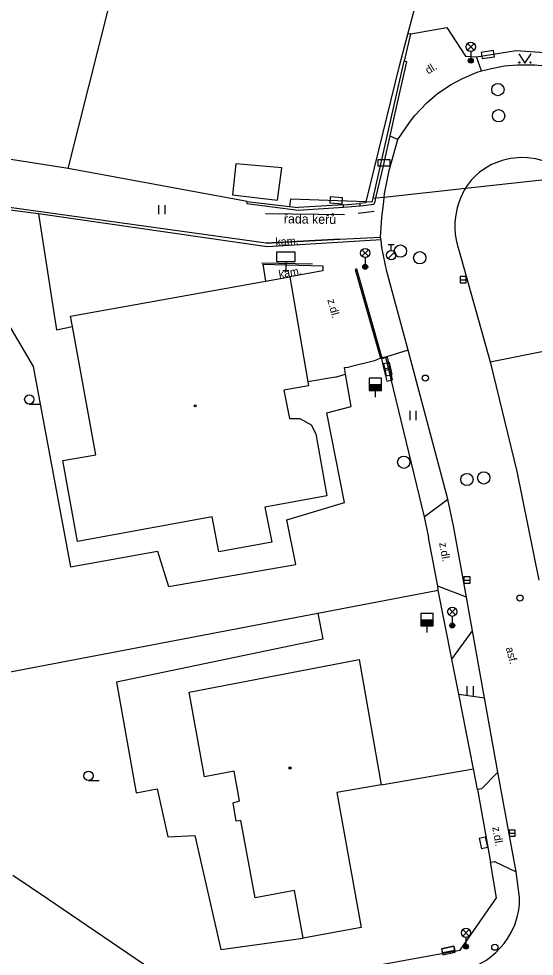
# Model space of a CAD drawing. Extents: x -595546 to -593986, y -1160845 to -1159202.
# Drawn here: x -594750.3 to -594708.5, y -1160045.7 to -1159969.6 of the extents above; entities that cross this region are included whole.
import ezdxf

# ---------------------------------------------------------------- set-up
doc = ezdxf.new("R2010")
doc.units = 0
for name, color, linetype in [('DOP - rozhrani ploch obecne', 7, 'Continuous'), ('kanalizace - povrch.  znaky - skut. velikost', 7, 'Continuous'), ('Level 24', 7, 'Continuous'), ('Level 27', 7, 'Continuous'), ('Level 28', 7, 'Continuous'), ('Level 31', 7, 'Continuous'), ('Level 33', 7, 'Continuous'), ('Level 34', 7, 'Continuous'), ('Level 36', 7, 'Continuous'), ('Level 39', 7, 'Continuous'), ('slaboproud - povrch.  znaky a tel. budka skut. velikost', 7, 'Continuous'), ('TM - budovy zdene_ betonove - VP', 7, 'Continuous'), ('TM - chodniky - VP', 7, 'Continuous'), ('TM - DSPS - pomocna konstrukcni linie', 7, 'Continuous'), ('TM - hranice MC - pomocna linie', 7, 'Continuous'), ('TM - letecke snimky - pomocna linie', 7, 'Continuous'), ('TM - plot drateny_ kovovy - VP', 7, 'Continuous'), ('TM - plot zdeny_ ohradni zed - VP', 7, 'Continuous'), ('TM - plot zivy neuzavreny', 7, 'Continuous'), ('TM - podezdivka plotu - VP', 7, 'Continuous'), ('TM - pomocna konstrukcni linie', 7, 'Continuous'), ('TM - popis povrchu', 7, 'Continuous'), ('TM - popis zelene', 7, 'Continuous'), ('TM - rozhrani ploch obecne - VP', 7, 'Continuous'), ('TM - vjezd na pozemek', 7, 'Continuous'), ('TM - zabradli - VP', 7, 'Continuous'), ('TM - zed operna - VP', 7, 'Continuous')]:
    doc.layers.add(name, color=color, linetype=linetype)

msp = doc.modelspace()

# ---------------------------------------------------------------- linework, layer by layer
at = {"layer": 'DOP - rozhrani ploch obecne'}
for points in [[(-594746.3, -1159981.8), (-594738.69, -1159951.6)], [(-594718.75, -1159970.89), (-594715.93, -1159960.29)], [(-594719.43, -1159973.46), (-594718.75, -1159970.89)], [(-594746.3, -1159981.8), (-594750.94, -1159981.07)], [(-594731.78, -1159984.46), (-594746.3, -1159981.8)], [(-594726.03, -1160017.89), (-594716.29, -1160016.03)], [(-594715.18, -1160021.63), (-594716.29, -1160016.03)], [(-594752.15, -1160022.88), (-594726.03, -1160017.89)], [(-594714.62, -1160024.48), (-594715.18, -1160021.63)], [(-594713.42, -1160030.52), (-594714.62, -1160024.48)], [(-594713.09, -1160032.2), (-594713.42, -1160030.52)], [(-594735.77, -1160049.12), (-594714.49, -1160045.25), (-594711.55, -1160041), (-594712.04, -1160038.11)], [(-594750.77, -1160039.16), (-594747.97, -1160041.07)]]:
    msp.add_lwpolyline(points, dxfattribs=at)
at = {"layer": 'kanalizace - povrch.  znaky - skut. velikost'}
msp.add_lwpolyline([(-594722.9, -1159989.94), (-594720.84, -1159997.16)], dxfattribs=at)
at = {"layer": 'Level 24'}
for points in [[(-594712.712, -1159972.874), (-594711.725, -1159972.714), (-594711.805, -1159972.221), (-594712.792, -1159972.38)], [(-594721.187, -1159981.578), (-594720.187, -1159981.578), (-594720.187, -1159981.078), (-594721.187, -1159981.078)], [(-594725.077, -1159984.588), (-594724.08, -1159984.67), (-594724.039, -1159984.172), (-594725.036, -1159984.09)], [(-594720.164, -1159998.085), (-594720.399, -1159997.113), (-594720.885, -1159997.231), (-594720.65, -1159998.203)], [(-594720.004, -1159998.505), (-594720.239, -1159997.533), (-594720.725, -1159997.651), (-594720.49, -1159998.623)], [(-594719.974, -1159998.945), (-594720.209, -1159997.973), (-594720.695, -1159998.091), (-594720.46, -1159999.063)], [(-594715.893, -1160045.633), (-594714.918, -1160045.415), (-594715.027, -1160044.927), (-594716.002, -1160045.145)]]:
    msp.add_lwpolyline(points, close=True, dxfattribs=at)
at = {"layer": 'Level 27'}
for p, q in [((-594714.51, -1159990.82), (-594714.01, -1159990.82)), ((-594714.19, -1160015.2), (-594713.69, -1160015.2)), ((-594710.53, -1160035.75), (-594710.03, -1160035.75))]:
    msp.add_line(p, q, dxfattribs=at)
for points in [[(-594714.51, -1159991.07), (-594714.01, -1159991.07), (-594714.01, -1159990.57), (-594714.51, -1159990.57)], [(-594714.19, -1160015.45), (-594713.69, -1160015.45), (-594713.69, -1160014.95), (-594714.19, -1160014.95)], [(-594710.53, -1160036), (-594710.03, -1160036), (-594710.03, -1160035.5), (-594710.53, -1160035.5)]]:
    msp.add_lwpolyline(points, close=True, dxfattribs=at)
for centre in [(-594711.44, -1159975.39), (-594711.38, -1159977.51), (-594719.35, -1159988.5), (-594717.78, -1159989.04), (-594719.07, -1160005.64), (-594713.95, -1160007.04), (-594712.59, -1160006.91)]:
    msp.add_circle(centre, 0.5, dxfattribs=at)
at = {"layer": 'Level 28'}
for p, q in [((-594720.348, -1159989.102), (-594719.818, -1159988.572)), ((-594720.34, -1159987.955), (-594719.84, -1159987.955)), ((-594720.09, -1159988.455), (-594720.09, -1159987.955)), ((-594721.88, -1159999.32), (-594720.88, -1159999.32)), ((-594721.88, -1159999.37), (-594720.88, -1159999.37)), ((-594721.88, -1159999.42), (-594720.88, -1159999.42)), ((-594721.88, -1159999.47), (-594720.88, -1159999.47)), ((-594721.88, -1159999.52), (-594720.88, -1159999.52)), ((-594721.88, -1159999.57), (-594720.88, -1159999.57)), ((-594721.88, -1159999.62), (-594720.88, -1159999.62)), ((-594721.88, -1159999.67), (-594720.88, -1159999.67)), ((-594721.88, -1159999.72), (-594720.88, -1159999.72)), ((-594721.88, -1159999.77), (-594720.88, -1159999.77)), ((-594721.38, -1159999.82), (-594721.38, -1160000.35)), ((-594717.7, -1160018.42), (-594716.7, -1160018.42)), ((-594717.7, -1160018.47), (-594716.7, -1160018.47)), ((-594717.7, -1160018.52), (-594716.7, -1160018.52)), ((-594717.7, -1160018.57), (-594716.7, -1160018.57)), ((-594717.7, -1160018.62), (-594716.7, -1160018.62)), ((-594717.7, -1160018.67), (-594716.7, -1160018.67)), ((-594717.7, -1160018.72), (-594716.7, -1160018.72)), ((-594717.7, -1160018.77), (-594716.7, -1160018.77)), ((-594717.7, -1160018.82), (-594716.7, -1160018.82)), ((-594717.7, -1160018.87), (-594716.7, -1160018.87)), ((-594717.2, -1160018.92), (-594717.2, -1160019.45))]:
    msp.add_line(p, q, dxfattribs=at)
for points in [[(-594721.88, -1159999.82), (-594720.88, -1159999.82), (-594720.88, -1159998.82), (-594721.88, -1159998.82)], [(-594717.7, -1160018.92), (-594716.7, -1160018.92), (-594716.7, -1160017.92), (-594717.7, -1160017.92)]]:
    msp.add_lwpolyline(points, close=True, dxfattribs=at)
for centre, radius in [((-594720.09, -1159988.83), 0.375), ((-594717.32, -1159998.81), 0.25), ((-594709.65, -1160016.67), 0.25)]:
    msp.add_circle(centre, radius, dxfattribs=at)
at = {"layer": 'Level 31'}
msp.add_circle((-594711.69, -1160045.01), 0.25, dxfattribs=at)
at = {"layer": 'Level 33'}
for p, q in [((-594713.905, -1159972.18), (-594713.375, -1159971.65)), ((-594713.905, -1159971.65), (-594713.375, -1159972.18)), ((-594713.64, -1159972.29), (-594713.64, -1159973.04)), ((-594722.465, -1159988.92), (-594721.935, -1159988.39)), ((-594722.465, -1159988.39), (-594721.935, -1159988.92)), ((-594722.2, -1159989.03), (-594722.2, -1159989.78)), ((-594715.405, -1160018.04), (-594714.875, -1160017.51)), ((-594715.405, -1160017.51), (-594714.875, -1160018.04)), ((-594715.14, -1160018.15), (-594715.14, -1160018.9)), ((-594714.295, -1160044.11), (-594713.765, -1160043.58)), ((-594714.295, -1160043.58), (-594713.765, -1160044.11)), ((-594714.03, -1160044.22), (-594714.03, -1160044.97))]:
    msp.add_line(p, q, dxfattribs=at)
for centre, radius in [((-594713.64, -1159971.915), 0.375), ((-594713.64, -1159973.04), 0.2), ((-594713.64, -1159973.04), 0.145), ((-594713.64, -1159973.04), 0.0876), ((-594722.2, -1159988.655), 0.375), ((-594722.2, -1159989.78), 0.2), ((-594722.2, -1159989.78), 0.145), ((-594722.2, -1159989.78), 0.0876), ((-594715.14, -1160017.775), 0.375), ((-594715.14, -1160018.9), 0.2), ((-594715.14, -1160018.9), 0.145), ((-594715.14, -1160018.9), 0.0876), ((-594714.03, -1160043.845), 0.375), ((-594714.03, -1160044.97), 0.2), ((-594714.03, -1160044.97), 0.145), ((-594714.03, -1160044.97), 0.0876)]:
    msp.add_circle(centre, radius, dxfattribs=at)
at = {"layer": 'Level 34'}
for p, q in [((-594728.64, -1159989.33), (-594728.64, -1159990.08)), ((-594728.89, -1159990.08), (-594728.39, -1159990.08))]:
    msp.add_line(p, q, dxfattribs=at)
msp.add_lwpolyline([(-594729.39, -1159989.33), (-594727.89, -1159989.33), (-594727.89, -1159988.58), (-594729.39, -1159988.58)], close=True, dxfattribs=at)
at = {"layer": 'Level 36'}
for p, q in [((-594738.924, -1159985.513), (-594738.924, -1159984.763)), ((-594738.424, -1159985.513), (-594738.424, -1159984.763)), ((-594749.44, -1160000.915), (-594748.565, -1160000.915)), ((-594718.564, -1160002.223), (-594718.564, -1160001.473)), ((-594718.064, -1160002.223), (-594718.064, -1160001.473)), ((-594713.924, -1160024.573), (-594713.924, -1160023.823)), ((-594713.424, -1160024.573), (-594713.424, -1160023.823)), ((-594744.64, -1160031.475), (-594743.765, -1160031.475))]:
    msp.add_line(p, q, dxfattribs=at)
msp.add_lwpolyline([(-594709.75, -1159972.49), (-594709.25, -1159973.24), (-594708.75, -1159972.49)], dxfattribs=at)
for centre, radius in [((-594709.7, -1159973.19), 0.05), ((-594708.801, -1159973.19), 0.05), ((-594749.44, -1160000.54), 0.375), ((-594744.64, -1160031.1), 0.375)]:
    msp.add_circle(centre, radius, dxfattribs=at)
at = {"layer": 'Level 39'}
for centre, radius in [((-594735.99, -1160001.06), 0.09), ((-594735.99, -1160001.06), 0.0398), ((-594728.29, -1160030.46), 0.09), ((-594728.29, -1160030.46), 0.0398)]:
    msp.add_circle(centre, radius, dxfattribs=at)
at = {"layer": 'slaboproud - povrch.  znaky a tel. budka skut. velikost'}
for points in [[(-594712.96, -1160036.15), (-594712.46, -1160036.06), (-594712.28, -1160036.92), (-594712.78, -1160037.02)], [(-594712.96, -1160036.15), (-594712.78, -1160037.02)], [(-594716, -1160045.14), (-594715.02, -1160044.93)], [(-594715.02, -1160044.93), (-594714.94, -1160045.29), (-594715.93, -1160045.47)], [(-594715.93, -1160045.47), (-594716, -1160045.14)]]:
    msp.add_lwpolyline(points, dxfattribs=at)
at = {"layer": 'TM - budovy zdene_ betonove - VP'}
for points in [[(-594746.09, -1159993.79), (-594730.28, -1159990.95)], [(-594730.28, -1159990.95), (-594728.31, -1159990.6)], [(-594728.31, -1159990.6), (-594726.86, -1159999.12)], [(-594745.94, -1159994.63), (-594746.09, -1159993.79)], [(-594744.04, -1160005.04), (-594745.94, -1159994.63)], [(-594726.86, -1159999.12), (-594726.81, -1159999.44)], [(-594726.81, -1159999.44), (-594728.79, -1159999.8)], [(-594728.79, -1159999.8), (-594728.34, -1160002.1)], [(-594728.34, -1160002.1), (-594727.5, -1160002.09)], [(-594727.5, -1160002.09), (-594726.58, -1160002.61)], [(-594726.58, -1160002.61), (-594726.21, -1160003.32)], [(-594726.21, -1160003.32), (-594725.31, -1160008.38)], [(-594746.73, -1160005.49), (-594744.04, -1160005.04)], [(-594745.54, -1160012.07), (-594746.73, -1160005.49)], [(-594725.31, -1160008.38), (-594730.33, -1160009.29)], [(-594730.33, -1160009.29), (-594729.76, -1160012.14)], [(-594734.61, -1160010.07), (-594745.54, -1160012.07)], [(-594734.08, -1160012.92), (-594734.61, -1160010.07)], [(-594729.76, -1160012.14), (-594734.08, -1160012.92)], [(-594736.47, -1160024.31), (-594722.7, -1160021.66)], [(-594722.7, -1160021.66), (-594720.9, -1160031.83)], [(-594735.23, -1160031.19), (-594736.47, -1160024.31)], [(-594732.83, -1160030.71), (-594735.23, -1160031.19)], [(-594732.39, -1160033.12), (-594732.83, -1160030.71)], [(-594720.9, -1160031.83), (-594724.49, -1160032.46)], [(-594724.49, -1160032.46), (-594722.52, -1160043.41)], [(-594732.92, -1160033.28), (-594732.39, -1160033.12)], [(-594732.67, -1160034.78), (-594732.92, -1160033.28)], [(-594732.28, -1160034.72), (-594732.67, -1160034.78)], [(-594731.12, -1160041), (-594732.28, -1160034.72)], [(-594727.93, -1160040.4), (-594731.12, -1160041)], [(-594727.22, -1160044.27), (-594727.93, -1160040.4)], [(-594722.52, -1160043.41), (-594727.22, -1160044.27)]]:
    msp.add_lwpolyline(points, dxfattribs=at)
at = {"layer": 'TM - chodniky - VP'}
for points in [[(-594712.77, -1159973.85), (-594713.18, -1159972.72)], [(-594712.77, -1159973.85), (-594712.19, -1159973.73), (-594710.92, -1159973.47), (-594709.85, -1159973.38), (-594708.44, -1159973.38), (-594707.04, -1159973.52), (-594705.69, -1159973.84), (-594704.39, -1159974.28), (-594704.03, -1159974.44)], [(-594719.56, -1159979.43), (-594718.6, -1159978.05), (-594718.19, -1159977.48), (-594717.21, -1159976.46), (-594716.35, -1159975.7), (-594715.22, -1159974.96), (-594714.31, -1159974.48), (-594713.11, -1159973.98), (-594712.77, -1159973.85)], [(-594720.66, -1159984.11), (-594720.63, -1159983.84), (-594720.26, -1159981.96), (-594719.56, -1159979.43)], [(-594720.18, -1159979.15), (-594719.56, -1159979.43)], [(-594707.7, -1159981.19), (-594708.36, -1159981), (-594709.05, -1159980.93), (-594709.59, -1159980.91), (-594710.13, -1159980.94), (-594710.4, -1159980.97), (-594710.77, -1159981.05), (-594711.1, -1159981.14), (-594711.54, -1159981.3), (-594711.96, -1159981.48), (-594712.54, -1159981.82), (-594712.95, -1159982.12), (-594713.29, -1159982.41), (-594713.62, -1159982.74), (-594713.94, -1159983.18), (-594714.07, -1159983.39)], [(-594720.7, -1159984.5), (-594720.66, -1159984.11)], [(-594714.17, -1159983.56), (-594714.23, -1159983.66), (-594714.48, -1159984.19), (-594714.63, -1159984.64), (-594714.75, -1159984.98), (-594714.86, -1159985.56), (-594714.92, -1159986.14), (-594714.94, -1159986.62), (-594714.9, -1159987.14), (-594714.8, -1159987.71), (-594714.72, -1159988.07), (-594714.58, -1159988.51)], [(-594714.07, -1159983.39), (-594714.17, -1159983.56)], [(-594720.96, -1159987.38), (-594720.85, -1159985.78), (-594720.7, -1159984.5)], [(-594720.92, -1159987.57), (-594730.16, -1159988.14)], [(-594720.92, -1159987.57), (-594720.96, -1159987.38)], [(-594718.73, -1159996.55), (-594720.44, -1159990.16), (-594720.84, -1159988.21), (-594720.92, -1159987.57)], [(-594714.58, -1159988.51), (-594712.08, -1159997.49)], [(-594730.51, -1159989.55), (-594725.65, -1159989.7), (-594725.64, -1159990.1), (-594728.31, -1159990.6)], [(-594718.73, -1159996.55), (-594720.56, -1159997.11)], [(-594715.49, -1160008.64), (-594718.73, -1159996.55)], [(-594712.08, -1159997.49), (-594709.9, -1160006.4), (-594708.13, -1160015.22)], [(-594717.43, -1160010.06), (-594715.49, -1160008.64)], [(-594713.99, -1160016.58), (-594715.04, -1160010.79), (-594715.49, -1160008.64)], [(-594713.99, -1160016.58), (-594716.3, -1160015.7)], [(-594713.5, -1160019.33), (-594713.99, -1160016.58)], [(-594712.53, -1160024.76), (-594713.5, -1160019.33)], [(-594711.45, -1160030.79), (-594712.53, -1160024.76)], [(-594709.97, -1160038.88), (-594711.45, -1160030.79)], [(-594746.6, -1160061.06), (-594734.7, -1160050.41), (-594715.08, -1160047.04), (-594712.95, -1160046.38), (-594712.42, -1160046.09), (-594712.09, -1160045.85), (-594711.6, -1160045.45), (-594711.19, -1160045), (-594710.92, -1160044.7), (-594710.63, -1160044.28), (-594710.35, -1160043.75), (-594710.08, -1160043.2), (-594709.88, -1160042.57), (-594709.75, -1160041.98), (-594709.69, -1160041.54), (-594709.68, -1160040.98), (-594709.97, -1160038.88)]]:
    msp.add_lwpolyline(points, dxfattribs=at)
at = {"layer": 'TM - DSPS - pomocna konstrukcni linie'}
msp.add_lwpolyline([(-594728.27, -1159984.28), (-594728.35, -1159984.88)], dxfattribs=at)
at = {"layer": 'TM - hranice MC - pomocna linie'}
for points in [[(-594714.07, -1159983.39), (-594707.88, -1159982.72)], [(-594721.33, -1159984.18), (-594720.66, -1159984.11)], [(-594720.66, -1159984.11), (-594714.07, -1159983.39)], [(-594721.58, -1159984.21), (-594721.33, -1159984.18)]]:
    msp.add_lwpolyline(points, dxfattribs=at)
at = {"layer": 'TM - letecke snimky - pomocna linie'}
for points in [[(-594718.51, -1159970.85), (-594718.75, -1159970.89)], [(-594728.95, -1159981.74), (-594732.68, -1159981.42), (-594732.96, -1159983.92), (-594729.3, -1159984.36)], [(-594729.3, -1159984.36), (-594728.95, -1159981.74)], [(-594748.68, -1159985.47), (-594755.43, -1159984.6)], [(-594730.24, -1159987.86), (-594755.16, -1159984.39)], [(-594756.5, -1159985.35), (-594749.13, -1159997.87), (-594746.09, -1160014.14), (-594739.05, -1160012.86), (-594738.15, -1160015.73), (-594727.83, -1160013.95), (-594728.56, -1160010.31), (-594723.87, -1160008.92), (-594725.32, -1160001.64), (-594723.34, -1160001.11), (-594723.79, -1159998.5)], [(-594748.68, -1159985.47), (-594747.23, -1159994.89), (-594745.94, -1159994.63)], [(-594730.16, -1159988.14), (-594748.68, -1159985.47)], [(-594726.03, -1160017.89), (-594725.63, -1160020), (-594742.37, -1160023.49), (-594740.78, -1160032.49), (-594739.06, -1160032.16), (-594738.2, -1160036.06), (-594736.02, -1160035.93), (-594733.9, -1160045.19), (-594727.22, -1160044.27)], [(-594715.18, -1160021.63), (-594713.5, -1160019.33)], [(-594714.62, -1160024.48), (-594712.53, -1160024.76)], [(-594720.9, -1160031.83), (-594713.42, -1160030.52)]]:
    msp.add_lwpolyline(points, dxfattribs=at)
at = {"layer": 'TM - plot drateny_ kovovy - VP'}
for points in [[(-594718.51, -1159970.85), (-594715.59, -1159970.34), (-594714.07, -1159972.66), (-594713.18, -1159972.72)], [(-594719.01, -1159973.09), (-594718.51, -1159970.85)], [(-594713.18, -1159972.72), (-594709.96, -1159972.2)], [(-594722.12, -1159984.5), (-594728.27, -1159984.28)], [(-594721.65, -1159984.52), (-594722.12, -1159984.5)]]:
    msp.add_lwpolyline(points, dxfattribs=at)
at = {"layer": 'TM - plot zdeny_ ohradni zed - VP'}
for points in [[(-594709.96, -1159972.2), (-594706.13, -1159972.48), (-594703.57, -1159973.4)], [(-594720.95, -1159997.2), (-594721.44, -1159997.41)], [(-594720.84, -1159997.16), (-594720.95, -1159997.2)], [(-594720.56, -1159997.11), (-594720.84, -1159997.16)], [(-594720.56, -1159997.11), (-594717.43, -1160010.06)], [(-594724.61, -1159998.72), (-594723.79, -1159998.5)], [(-594723.79, -1159998.5), (-594723.89, -1159997.95), (-594723.52, -1159997.92)], [(-594717.43, -1160010.06), (-594717.06, -1160011.76)], [(-594716.29, -1160016.03), (-594716.3, -1160015.7)]]:
    msp.add_lwpolyline(points, dxfattribs=at)
at = {"layer": 'TM - plot zivy neuzavreny'}
for points in [[(-594730.29, -1159985.44), (-594723.89, -1159985.53)], [(-594722.78, -1159985.41), (-594721.47, -1159985.26)]]:
    msp.add_lwpolyline(points, dxfattribs=at)
at = {"layer": 'TM - podezdivka plotu - VP'}
msp.add_lwpolyline([(-594747.97, -1160041.07), (-594736.28, -1160049.01)], dxfattribs=at)
at = {"layer": 'TM - pomocna konstrukcni linie'}
msp.add_lwpolyline([(-594722.9, -1159989.94), (-594723.02, -1159989.98), (-594720.95, -1159997.2)], dxfattribs=at)
at = {"layer": 'TM - rozhrani ploch obecne - VP'}
for points in [[(-594722.12, -1159984.5), (-594719.43, -1159973.46)], [(-594719.07, -1159973.08), (-594719.9, -1159976.75)], [(-594719.65, -1159976.81), (-594718.82, -1159973.12)], [(-594719.01, -1159973.09), (-594719.07, -1159973.08)], [(-594718.82, -1159973.12), (-594719.01, -1159973.09)], [(-594719.9, -1159976.75), (-594721.58, -1159984.21)], [(-594720.18, -1159979.15), (-594719.65, -1159976.81)], [(-594720.64, -1159981.19), (-594720.18, -1159979.15)], [(-594721.33, -1159984.18), (-594720.7, -1159981.47)], [(-594720.7, -1159981.47), (-594720.64, -1159981.19)], [(-594731.8, -1159984.56), (-594731.81, -1159984.64), (-594727.65, -1159985.17), (-594723.96, -1159984.94)], [(-594731.78, -1159984.46), (-594731.8, -1159984.56)], [(-594731.78, -1159984.46), (-594728.35, -1159984.88)], [(-594728.35, -1159984.88), (-594727.64, -1159984.97)], [(-594723.97, -1159984.75), (-594727.64, -1159984.97)], [(-594723.97, -1159984.75), (-594722.65, -1159984.63)], [(-594723.96, -1159984.94), (-594723.97, -1159984.75)], [(-594723.96, -1159984.94), (-594722.62, -1159984.82)], [(-594722.14, -1159984.57), (-594722.65, -1159984.63)], [(-594722.65, -1159984.63), (-594722.62, -1159984.82)], [(-594722.62, -1159984.82), (-594722.34, -1159984.79), (-594721.49, -1159984.69)], [(-594722.14, -1159984.57), (-594722.12, -1159984.5)], [(-594721.58, -1159984.21), (-594721.65, -1159984.52)], [(-594721.49, -1159984.69), (-594721.4, -1159984.5)], [(-594721.4, -1159984.5), (-594721.33, -1159984.18)], [(-594712.08, -1159997.49), (-594706.66, -1159996.41)], [(-594711.45, -1160030.79), (-594712.77, -1160032.14), (-594713.09, -1160032.2)], [(-594713.09, -1160032.2), (-594712.04, -1160038.11)], [(-594712.04, -1160038.11), (-594711.71, -1160038.06), (-594709.97, -1160038.88)]]:
    msp.add_lwpolyline(points, dxfattribs=at)
at = {"layer": 'TM - vjezd na pozemek'}
for points in [[(-594721.44, -1159997.41), (-594723.52, -1159997.92)], [(-594724.61, -1159998.72), (-594726.86, -1159999.12)], [(-594716.3, -1160015.7), (-594717.06, -1160011.76)]]:
    msp.add_lwpolyline(points, dxfattribs=at)
at = {"layer": 'TM - zabradli - VP'}
for points in [[(-594724.26, -1159987.54), (-594730.24, -1159987.86)], [(-594730.59, -1159989.45), (-594726.47, -1159989.53)]]:
    msp.add_lwpolyline(points, dxfattribs=at)
at = {"layer": 'TM - zed operna - VP'}
for points in [[(-594730.24, -1159987.86), (-594724.26, -1159987.54), (-594720.96, -1159987.38)], [(-594730.51, -1159989.55), (-594730.28, -1159990.95)]]:
    msp.add_lwpolyline(points, dxfattribs=at)

# ---------------------------------------------------------------- texts
at = {"layer": 'TM - popis povrchu'}
for s, rotation, p in [('dl.', 32.35361, (-594717.08, -1159974.17)), ('kam.', 3.53001, (-594729.46, -1159988.08)), ('kam.', 9.79215, (-594729.16, -1159990.71)), ('z.dl.', 285.30153, (-594725.28, -1159992.46)), ('z.dl.', 280.06866, (-594716.21, -1160012.19)), ('asf.', 285.00219, (-594710.81, -1160020.73)), ('z.dl.', 279.59, (-594711.9, -1160035.27))]:
    msp.add_text(s, height=0.65, rotation=rotation, dxfattribs=at).set_placement(p)
at = {"layer": 'TM - popis zelene'}
msp.add_text('řada keřů', height=0.75, rotation=359.19433, dxfattribs=at).set_placement((-594728.8, -1159986.24))

doc.saveas('drawing.dxf')
